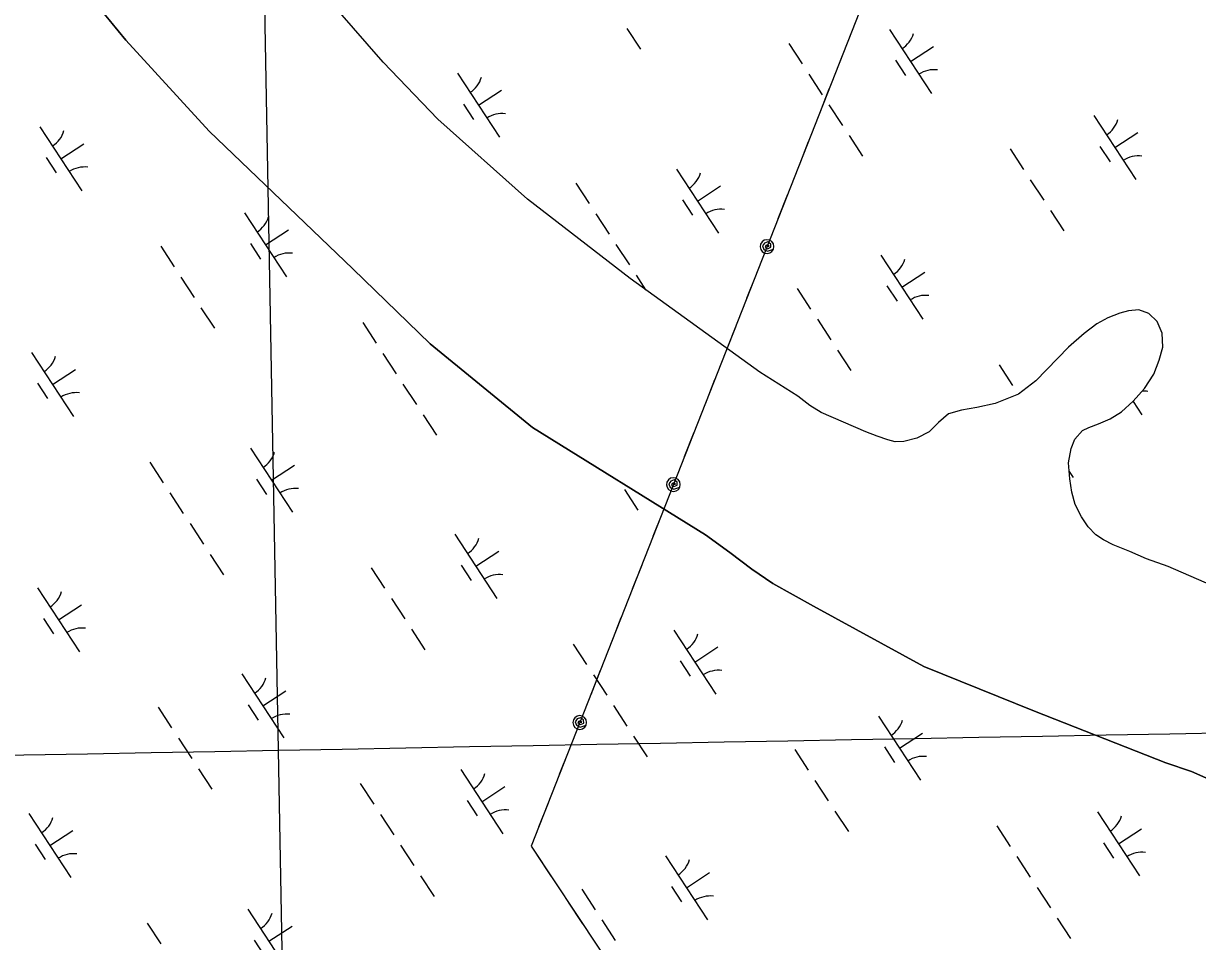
# Model space of a CAD drawing. Extents: x 3945642 to 3966284, y 206476 to 228921.
# Drawn here: x 3956778 to 3957545, y 218265 to 218864 of the extents above; entities that cross this region are included whole.
import ezdxf

# ---------------------------------------------------------------- set-up
doc = ezdxf.new("R2010")
doc.units = 0
for name, color, linetype in [('V-GRID-MAJR', 7, 'Continuous'), ('V-TOPO-SHOR', 7, 'Continuous'), ('V-UTIL-LINE', 7, 'Continuous'), ('V-WETL-SWMP', 7, 'Continuous')]:
    doc.layers.add(name, color=color, linetype=linetype)

msp = doc.modelspace()

# ---------------------------------------------------------------- linework, layer by layer
at = {"layer": 'V-GRID-MAJR'}
for points in [[(3957114.32, 209221.5), (3957056.9, 212329.82), (3956944.95, 218389.75), (3956833, 224449.67), (3956787.83, 226894.45)], [(3951300.5, 218285.91), (3951621.83, 218291.8), (3956944.95, 218389.75), (3962268.05, 218488.48), (3962294.36, 218488.97)]]:
    msp.add_spline(points, degree=3, dxfattribs=at)
at = {"layer": 'V-TOPO-SHOR'}
for points in [[(3956748.3, 218979.67), (3956789.92, 218920.92), (3956845.12, 218853.53), (3956899.53, 218794.04), (3956993.41, 218704.19), (3957044.06, 218655.08), (3957110.88, 218600.51), (3957223.88, 218530.48), (3957239.8, 218518.74), (3957254.12, 218507.86), (3957267.72, 218498.7), (3957294.49, 218483.78), (3957366.54, 218444.44), (3957438.77, 218415.23), (3957524.62, 218381.55), (3957541.22, 218375.77), (3957554.62, 218370.03)], [(3957639.78, 218460.27), (3957525.98, 218509.61), (3957511.94, 218514.73), (3957500.98, 218519.5), (3957490.24, 218523.95), (3957483.75, 218527.09), (3957478.87, 218530.32), (3957473.89, 218535.69), (3957469.46, 218542.13), (3957465.36, 218550.16), (3957463.06, 218558.17), (3957461.74, 218566.93), (3957460.96, 218577.5), (3957462.63, 218586.66), (3957465.12, 218592.83), (3957470.07, 218598.45), (3957474.35, 218600.55), (3957480.67, 218602.96), (3957488.26, 218606.11), (3957495.66, 218610.75), (3957503.28, 218617.63), (3957510.7, 218626), (3957516.63, 218635.35), (3957520.22, 218644.49), (3957522.52, 218652.91), (3957522.16, 218661.98), (3957518.91, 218669.79), (3957513.4, 218674.95), (3957507.01, 218677.23), (3957500.07, 218676.75), (3957494.41, 218675.08), (3957486.6, 218672.05), (3957479.42, 218668.26), (3957471.27, 218661.91), (3957460.96, 218652.92), (3957439.69, 218630.88), (3957428.21, 218622.21), (3957413.13, 218616.24), (3957401.16, 218613.45), (3957391.12, 218611.81), (3957382.67, 218609.42), (3957376.13, 218603.81), (3957369.9, 218597.67), (3957361.86, 218593.46), (3957353.32, 218591.38), (3957347.77, 218591.21), (3957342.87, 218592.52), (3957335.95, 218594.71), (3957328.5, 218597.75), (3957299.47, 218610.22), (3957292.04, 218614.86), (3957284.08, 218621), (3957259.23, 218636.65), (3957174.64, 218697.74), (3957107.58, 218749.52), (3957049.07, 218801.89), (3957013.28, 218838.95), (3956944.71, 218917.95)]]:
    msp.add_lwpolyline(points, dxfattribs=at)
at = {"layer": 'V-UTIL-LINE'}
for points in [[(3958881.28, 222827.27), (3957109.88, 218326.97), (3961480.16, 211741.64)], [(3957318.05, 218855.84), (3957311.82, 218840.02)], [(3957304.5, 218821.41), (3957298.27, 218805.59)], [(3957290.95, 218786.98), (3957284.72, 218771.16)], [(3957277.4, 218752.55), (3957271.17, 218736.74)], [(3957264.04, 218718.61), (3957265.44, 218718.94), (3957264.57, 218719.71), (3957263.24, 218719.37), (3957262.86, 218717.95), (3957264.41, 218717.26), (3957266.58, 218718.14), (3957266.46, 218720.27), (3957264.52, 218721.73), (3957262.38, 218720.92), (3957261.13, 218719.07), (3957261.87, 218716.78), (3957264.37, 218715.62), (3957268.22, 218716.96), (3957268.54, 218718.69), (3957268.16, 218720.41), (3957267.16, 218721.85), (3957265.68, 218722.8), (3957263.96, 218723.11), (3957262.24, 218722.74), (3957260.8, 218721.74), (3957259.85, 218720.26), (3957259.54, 218718.53), (3957259.91, 218716.82), (3957260.91, 218715.37), (3957262.39, 218714.42), (3957264.11, 218714.11), (3957265.83, 218714.48), (3957267.27, 218715.49), (3957268.22, 218716.96)], [(3957256.89, 218700.45), (3957250.66, 218684.63)], [(3957243.33, 218666.02), (3957237.11, 218650.2)], [(3957229.78, 218631.59), (3957223.55, 218615.77)], [(3957216.23, 218597.16), (3957210, 218581.34)], [(3957202.87, 218563.22), (3957204.27, 218563.54), (3957203.4, 218564.32), (3957202.07, 218563.97), (3957201.69, 218562.56), (3957203.24, 218561.86), (3957205.41, 218562.75), (3957205.3, 218564.88), (3957203.35, 218566.34), (3957201.21, 218565.53), (3957199.96, 218563.68), (3957200.71, 218561.38), (3957203.21, 218560.23), (3957207.06, 218561.57), (3957207.37, 218563.3), (3957207, 218565.01), (3957205.99, 218566.45), (3957204.52, 218567.4), (3957202.79, 218567.71), (3957201.07, 218567.34), (3957199.63, 218566.34), (3957198.68, 218564.86), (3957198.37, 218563.14), (3957198.74, 218561.42), (3957199.74, 218559.98), (3957201.22, 218559.03), (3957202.95, 218558.72), (3957204.66, 218559.09), (3957206.11, 218560.09), (3957207.06, 218561.57)], [(3957195.72, 218545.05), (3957189.49, 218529.23)], [(3957182.17, 218510.62), (3957175.94, 218494.8)], [(3957168.61, 218476.19), (3957162.39, 218460.37)], [(3957155.06, 218441.76), (3957148.84, 218425.94)], [(3957141.7, 218407.82), (3957143.1, 218408.15), (3957142.24, 218408.93), (3957140.91, 218408.58), (3957140.53, 218407.17), (3957142.07, 218406.47), (3957144.25, 218407.35), (3957144.13, 218409.48), (3957142.18, 218410.94), (3957140.04, 218410.13), (3957138.79, 218408.28), (3957139.54, 218405.99), (3957142.04, 218404.83), (3957145.89, 218406.17), (3957146.2, 218407.9), (3957145.83, 218409.62), (3957144.83, 218411.06), (3957143.35, 218412.01), (3957141.62, 218412.32), (3957139.91, 218411.95), (3957138.46, 218410.95), (3957137.52, 218409.47), (3957137.2, 218407.74), (3957137.58, 218406.03), (3957138.58, 218404.58), (3957140.05, 218403.63), (3957141.78, 218403.32), (3957143.5, 218403.7), (3957144.94, 218404.7), (3957145.89, 218406.17)], [(3957134.55, 218389.65), (3957128.33, 218373.84)], [(3957121, 218355.23), (3957114.77, 218339.41)], [(3957113.55, 218321.44), (3957122.95, 218307.28)], [(3957134.01, 218290.61), (3957143.41, 218276.45)]]:
    msp.add_lwpolyline(points, dxfattribs=at)
at = {"layer": 'V-WETL-SWMP'}
for p, q in [((3956845.12, 218853.53), (3956789.92, 218920.92)), ((3957172.52, 218860.97), (3957181.29, 218847.58)), ((3957343.98, 218860.41), (3957371.38, 218818.59)), ((3956899.53, 218794.04), (3956845.12, 218853.53)), ((3957278.19, 218851.29), (3957286.96, 218837.91)), ((3957357.68, 218839.5), (3957372.74, 218849.37)), ((3957347.94, 218840.29), (3957354.52, 218830.26)), ((3957061.77, 218831.81), (3957089.17, 218789.98)), ((3957291.34, 218831.21), (3957300.11, 218817.83)), ((3957075.47, 218810.89), (3957090.53, 218820.76)), ((3957065.73, 218811.68), (3957072.31, 218801.65)), ((3957304.49, 218811.14), (3957313.26, 218797.76)), ((3956789.05, 218796.88), (3956816.45, 218755.06)), ((3957477.57, 218804.19), (3957504.97, 218762.36)), ((3956993.41, 218704.19), (3956899.53, 218794.04)), ((3957317.65, 218791.06), (3957326.41, 218777.68)), ((3957491.27, 218783.28), (3957506.33, 218793.14)), ((3956802.75, 218775.97), (3956817.8, 218785.83)), ((3957422.88, 218782.35), (3957431.65, 218768.97)), ((3957481.53, 218784.07), (3957488.1, 218774.03)), ((3956793.01, 218776.76), (3956799.58, 218766.72)), ((3957204.85, 218769.26), (3957232.25, 218727.44)), ((3957139.05, 218760.14), (3957147.82, 218746.76)), ((3957436.03, 218762.28), (3957444.8, 218748.89)), ((3957218.55, 218748.35), (3957233.6, 218758.22)), ((3957208.8, 218749.14), (3957215.38, 218739.1)), ((3956922.63, 218740.65), (3956950.03, 218698.83)), ((3957152.2, 218740.06), (3957160.97, 218726.68)), ((3957449.18, 218742.2), (3957457.95, 218728.82)), ((3956936.33, 218719.74), (3956951.39, 218729.61)), ((3956926.59, 218720.53), (3956933.17, 218710.49)), ((3957165.36, 218719.99), (3957174.12, 218706.6)), ((3956867.94, 218718.82), (3956876.71, 218705.43)), ((3957338.43, 218713.04), (3957365.83, 218671.21)), ((3956881.09, 218698.74), (3956889.86, 218685.36)), ((3957044.06, 218655.08), (3956993.41, 218704.19)), ((3957178.51, 218699.91), (3957184.69, 218690.47)), ((3957352.13, 218692.13), (3957367.19, 218701.99)), ((3957283.74, 218691.2), (3957292.51, 218677.82)), ((3957342.39, 218692.92), (3957348.97, 218682.88)), ((3956894.25, 218678.66), (3956903.01, 218665.28)), ((3956999.91, 218668.99), (3957008.68, 218655.6)), ((3957296.89, 218671.12), (3957305.66, 218657.74)), ((3957110.88, 218600.52), (3957044.06, 218655.08)), ((3957310.04, 218651.05), (3957318.81, 218637.66)), ((3956783.5, 218649.5), (3956810.89, 218607.68)), ((3957013.07, 218648.91), (3957021.83, 218635.53)), ((3956797.19, 218628.59), (3956812.25, 218638.45)), ((3957415.71, 218641.37), (3957424.48, 218627.99)), ((3956787.45, 218629.38), (3956794.03, 218619.34)), ((3957026.22, 218628.84), (3957034.99, 218615.45)), ((3957503.13, 218617.49), (3957508.9, 218608.67)), ((3957039.37, 218608.76), (3957048.14, 218595.38)), ((3957223.88, 218530.48), (3957110.88, 218600.52)), ((3956926.57, 218586.96), (3956953.97, 218545.14)), ((3956860.77, 218577.84), (3956869.54, 218564.45)), ((3956940.27, 218566.05), (3956955.33, 218575.91)), ((3956930.53, 218566.84), (3956937.1, 218556.8)), ((3957461.39, 218571.64), (3957463.93, 218567.76)), ((3957170.9, 218559.9), (3957179.67, 218546.51)), ((3956873.93, 218557.76), (3956882.69, 218544.38)), ((3956887.08, 218537.69), (3956895.85, 218524.3)), ((3957060.15, 218530.73), (3957087.55, 218488.91)), ((3957239.8, 218518.74), (3957223.88, 218530.48)), ((3956900.23, 218517.61), (3956909, 218504.23)), ((3957073.85, 218509.82), (3957088.91, 218519.69)), ((3957254.12, 218507.86), (3957239.8, 218518.74)), ((3957005.46, 218508.9), (3957014.23, 218495.51)), ((3957064.11, 218510.61), (3957070.69, 218500.58)), ((3957267.71, 218498.7), (3957254.12, 218507.86)), ((3957294.49, 218483.78), (3957267.71, 218498.7)), ((3956787.43, 218495.81), (3956814.83, 218453.99)), ((3956801.13, 218474.9), (3956816.19, 218484.76)), ((3957018.61, 218488.82), (3957027.38, 218475.44)), ((3957366.54, 218444.44), (3957294.49, 218483.78)), ((3956791.39, 218475.69), (3956797.96, 218465.65)), ((3957031.77, 218468.75), (3957040.53, 218455.36)), ((3957203.23, 218468.19), (3957230.63, 218426.37)), ((3957137.43, 218459.07), (3957146.2, 218445.68)), ((3957216.93, 218447.28), (3957231.98, 218457.14)), ((3957207.19, 218448.07), (3957213.76, 218438.03)), ((3957438.77, 218415.23), (3957366.54, 218444.44)), ((3956921.02, 218439.58), (3956948.42, 218397.76)), ((3957150.59, 218438.99), (3957159.35, 218425.61)), ((3956934.72, 218418.67), (3956949.77, 218428.53)), ((3956866.32, 218417.75), (3956875.09, 218404.36)), ((3956924.97, 218419.46), (3956931.55, 218409.42)), ((3957163.74, 218418.92), (3957172.51, 218405.53)), ((3957524.62, 218381.55), (3957438.77, 218415.23)), ((3957336.81, 218411.97), (3957364.21, 218370.14)), ((3957176.89, 218398.84), (3957185.66, 218385.46)), ((3957350.51, 218391.05), (3957365.57, 218400.92)), ((3956879.48, 218397.67), (3956888.24, 218384.29)), ((3957282.12, 218390.13), (3957290.89, 218376.75)), ((3957340.77, 218391.85), (3957347.35, 218381.81)), ((3956892.63, 218377.59), (3956901.39, 218364.21)), ((3957064.09, 218377.04), (3957091.49, 218335.22)), ((3957541.22, 218375.77), (3957524.62, 218381.55)), ((3957554.62, 218370.03), (3957541.22, 218375.77)), ((3956998.3, 218367.92), (3957007.06, 218354.53)), ((3957295.27, 218370.05), (3957304.04, 218356.67)), ((3957077.79, 218356.13), (3957092.85, 218365.99)), ((3957068.05, 218356.92), (3957074.62, 218346.88)), ((3956781.88, 218348.43), (3956809.28, 218306.61)), ((3957011.45, 218347.84), (3957020.21, 218334.46)), ((3957308.42, 218349.98), (3957317.19, 218336.59)), ((3957479.89, 218349.43), (3957507.29, 218307.6)), ((3956795.58, 218327.52), (3956810.63, 218337.38)), ((3957414.09, 218340.3), (3957422.86, 218326.92)), ((3957493.59, 218328.51), (3957508.64, 218338.38)), ((3957483.84, 218329.3), (3957490.42, 218319.27)), ((3956785.83, 218328.31), (3956792.41, 218318.27)), ((3957024.6, 218327.77), (3957033.37, 218314.38)), ((3957197.67, 218320.82), (3957225.07, 218278.99)), ((3957427.25, 218320.23), (3957436.01, 218306.84)), ((3957037.75, 218307.69), (3957046.52, 218294.31)), ((3957211.37, 218299.9), (3957226.43, 218309.77)), ((3957142.98, 218298.98), (3957151.75, 218285.59)), ((3957201.63, 218300.69), (3957208.21, 218290.66)), ((3957440.4, 218300.15), (3957449.16, 218286.77)), ((3956924.95, 218285.89), (3956952.35, 218244.07)), ((3956859.16, 218276.77), (3956867.92, 218263.38)), ((3957156.13, 218278.9), (3957164.9, 218265.52)), ((3957453.55, 218280.07), (3957462.32, 218266.69)), ((3956938.65, 218264.98), (3956953.71, 218274.84)), ((3956928.91, 218265.77), (3956935.48, 218255.73))]:
    msp.add_line(p, q, dxfattribs=at)
msp.add_lwpolyline([(3957639.77, 218460.27), (3957525.98, 218509.61), (3957511.94, 218514.73), (3957500.98, 218519.5), (3957490.24, 218523.95), (3957483.75, 218527.09), (3957478.87, 218530.32), (3957473.89, 218535.69), (3957469.46, 218542.12), (3957465.35, 218550.16), (3957463.06, 218558.17), (3957461.74, 218566.93), (3957460.96, 218577.5), (3957462.63, 218586.66), (3957465.12, 218592.83), (3957470.07, 218598.45), (3957474.35, 218600.55), (3957480.67, 218602.96), (3957488.26, 218606.11), (3957495.66, 218610.75), (3957503.28, 218617.63), (3957510.7, 218626), (3957516.63, 218635.35), (3957520.22, 218644.5), (3957522.52, 218652.91), (3957522.16, 218661.98), (3957518.91, 218669.79), (3957513.4, 218674.95), (3957507.01, 218677.23), (3957500.07, 218676.75), (3957494.41, 218675.08), (3957486.6, 218672.05), (3957479.42, 218668.26), (3957471.27, 218661.91), (3957460.96, 218652.92), (3957439.69, 218630.88), (3957428.21, 218622.21), (3957413.13, 218616.24), (3957401.16, 218613.45), (3957391.12, 218611.81), (3957382.67, 218609.42), (3957376.13, 218603.81), (3957369.9, 218597.67), (3957361.86, 218593.46), (3957353.31, 218591.38), (3957347.77, 218591.21), (3957342.87, 218592.52), (3957335.95, 218594.71), (3957328.5, 218597.75), (3957299.47, 218610.22), (3957292.04, 218614.86), (3957284.08, 218621), (3957259.23, 218636.65), (3957174.64, 218697.73), (3957107.58, 218749.52), (3957049.07, 218801.89), (3957013.28, 218838.95), (3956944.71, 218917.95)], dxfattribs=at)
for centre, start, end in [((3957342.75, 218862.74), 302.45745, 344.00111), ((3957060.53, 218834.13), 302.45745, 344.00111), ((3957373.02, 218816.53), 82.45745, 124.00111), ((3957090.81, 218787.92), 82.45745, 124.00111), ((3957476.33, 218806.51), 302.45745, 344.00111), ((3956787.81, 218799.2), 302.45745, 344.00111), ((3957506.61, 218760.3), 82.45745, 124.00111), ((3956818.08, 218752.99), 82.45745, 124.00111), ((3957203.61, 218771.59), 302.45745, 344.00111), ((3957233.88, 218725.38), 82.45745, 124.00111), ((3956921.4, 218742.98), 302.45745, 344.00111), ((3956951.67, 218696.77), 82.45745, 124.00111), ((3957337.19, 218715.36), 302.45745, 344.00111), ((3957367.47, 218669.15), 82.45745, 124.00111), ((3956782.26, 218651.83), 302.45745, 344.00111), ((3956812.53, 218605.62), 82.45745, 124.00111), ((3957510.54, 218606.61), 82.45745, 94.75923), ((3956925.33, 218589.28), 302.45745, 344.00111), ((3956955.6, 218543.07), 82.45745, 124.00111), ((3957058.92, 218533.06), 302.45745, 344.00111), ((3957089.19, 218486.85), 82.45745, 124.00111), ((3956786.19, 218498.13), 302.45745, 344.00111), ((3956816.46, 218451.92), 82.45745, 124.00111), ((3957201.99, 218470.52), 302.45745, 344.00111), ((3956919.78, 218441.91), 302.45745, 344.00111), ((3957232.26, 218424.31), 82.45745, 124.00111), ((3956950.05, 218395.7), 82.45745, 124.00111), ((3957335.58, 218414.29), 302.45745, 344.00111), ((3957365.85, 218368.08), 82.45745, 124.00111), ((3957062.85, 218379.36), 302.45745, 344.00111), ((3956780.64, 218350.75), 302.45745, 344.00111), ((3957093.12, 218333.15), 82.45745, 124.00111), ((3957478.65, 218351.75), 302.45745, 344.00111), ((3956810.91, 218304.54), 82.45745, 124.00111), ((3957508.92, 218305.54), 82.45745, 124.00111), ((3957196.44, 218323.14), 302.45745, 344.00111), ((3957226.71, 218276.93), 82.45745, 124.00111), ((3956923.71, 218288.21), 302.45745, 344.00111)]:
    msp.add_arc(centre, 17.62, start, end, dxfattribs=at)

doc.saveas('drawing.dxf')
